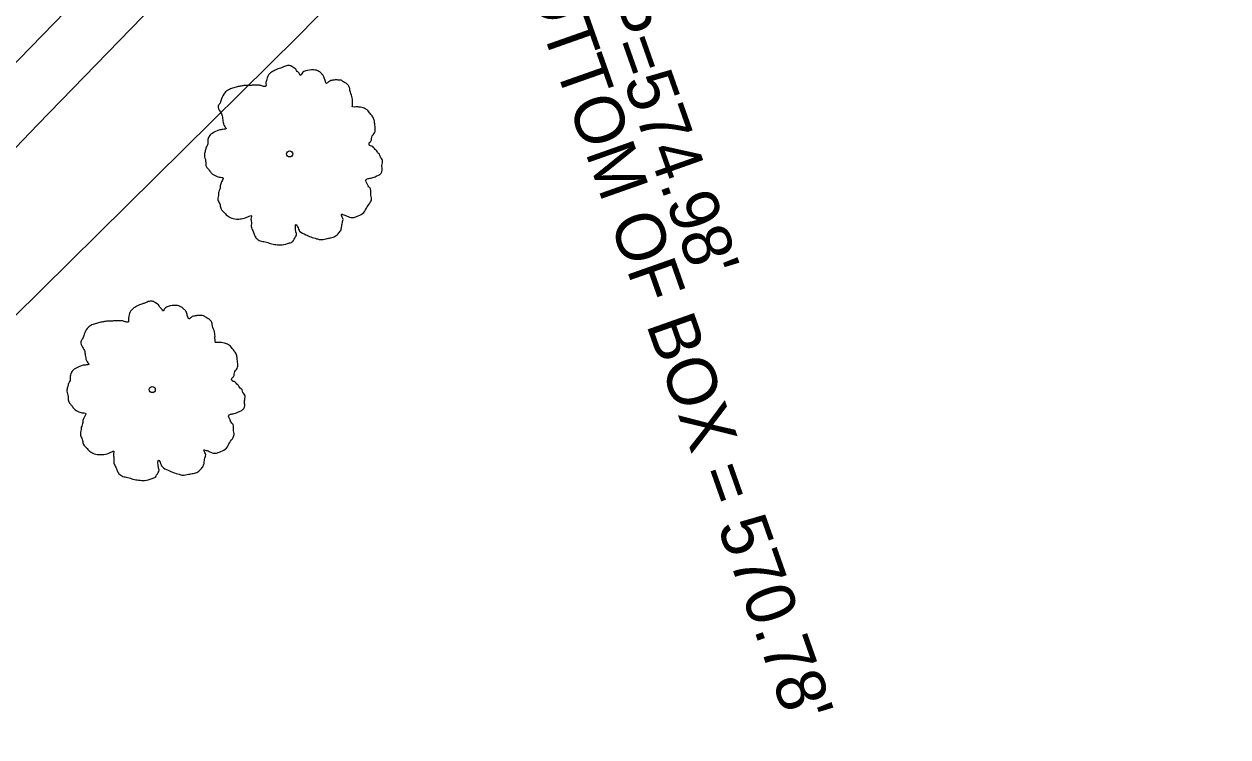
# Model space of a CAD drawing. Extents: x 2004847 to 2009016, y 1134161 to 1140101.
# Drawn here: x 2008246.9 to 2008344.8, y 1139421.2 to 1139479.2 of the extents above; entities that cross this region are included whole.
import ezdxf

# ---------------------------------------------------------------- set-up
doc = ezdxf.new("R2010")
doc.units = 0
for name, color, linetype in [('RD_EX_Conc', 7, 'Continuous'), ('RD_EX_DR_Inlet_txCode', 7, 'Continuous'), ('RD_EX_VEG', 7, 'Continuous')]:
    doc.layers.add(name, color=color, linetype=linetype)

msp = doc.modelspace()

# ---------------------------------------------------------------- linework, layer by layer
at = {"layer": 'RD_EX_Conc'}
for points in [[(2008321.411, 1139545.804), (2008310.877, 1139535.196), (2008300.368, 1139524.489), (2008289.885, 1139513.771), (2008279.393, 1139503.086), (2008268.931, 1139492.374), (2008258.431, 1139481.764), (2008248.004, 1139471.024), (2008237.636, 1139460.225), (2008227.509, 1139449.571), (2008217.402, 1139438.786), (2008207.395, 1139427.906), (2008202.961, 1139423.051), (2008201.333, 1139421.68), (2008198.959, 1139420.07), (2008190.968, 1139414.867), (2008184.164, 1139410.721), (2008181.158, 1139407.25), (2008177.744, 1139401.91), (2008173.509, 1139394.642), (2008169.621, 1139389.646)], [(2008307.425, 1139538.568), (2008296.932, 1139527.849), (2008286.451, 1139517.133), (2008275.958, 1139506.447), (2008265.496, 1139495.734), (2008254.989, 1139485.117), (2008244.551, 1139474.384), (2008234.182, 1139463.585), (2008224.01, 1139452.902), (2008213.877, 1139442.09), (2008203.845, 1139431.182), (2008199.336, 1139426.21), (2008198.333, 1139425.289), (2008196.183, 1139423.915), (2008188.705, 1139419.127), (2008180.391, 1139413.694), (2008176.664, 1139409.868)]]:
    msp.add_lwpolyline(points, dxfattribs=at)
at = {"layer": 'RD_EX_VEG'}
msp.add_lwpolyline([(2008203.453, 1139394.864), (2008204.179, 1139411.342), (2008234.391, 1139443.828), (2008269.155, 1139478.185), (2008304.9, 1139514.624), (2008338.337, 1139548.317), (2008373.674, 1139581.356), (2008403.412, 1139605.514), (2008431.878, 1139620.757), (2008464.924, 1139649.942)], dxfattribs=at)
for centre, radius in [((2008268.497, 1139468.621), 0.25), ((2008268.484, 1139468.602), 0.0001), ((2008257.314, 1139449.44), 0.25), ((2008257.301, 1139449.421), 0.0001)]:
    msp.add_circle(centre, radius, dxfattribs=at)
for points in [[(2008268.629, 1139475.788), (2008268.329, 1139475.813), (2008268.004, 1139475.713), (2008267.754, 1139475.613), (2008267.529, 1139475.538), (2008267.305, 1139475.438), (2008267.005, 1139475.264), (2008266.78, 1139475.064), (2008266.655, 1139474.814), (2008266.605, 1139474.589), (2008266.555, 1139474.314), (2008266.555, 1139474.139), (2008266.43, 1139474.114), (2008266.28, 1139474.139), (2008266.03, 1139474.214), (2008265.78, 1139474.214), (2008265.53, 1139474.214), (2008265.18, 1139474.189), (2008264.831, 1139474.189), (2008264.556, 1139474.139), (2008264.231, 1139474.089), (2008263.856, 1139473.964), (2008263.506, 1139473.839), (2008263.206, 1139473.589), (2008262.956, 1139473.114), (2008262.831, 1139472.765), (2008262.682, 1139472.515), (2008262.831, 1139472.065), (2008263.006, 1139471.715), (2008263.031, 1139471.515), (2008263.106, 1139471.09), (2008263.206, 1139470.865), (2008263.331, 1139470.665), (2008263.256, 1139470.641), (2008262.881, 1139470.591), (2008262.582, 1139470.491), (2008262.157, 1139470.266), (2008261.932, 1139470.041), (2008261.832, 1139469.716), (2008261.807, 1139469.366), (2008261.707, 1139469.166), (2008261.632, 1139468.891), (2008261.607, 1139468.816), (2008261.557, 1139468.491), (2008261.657, 1139468.042), (2008261.682, 1139467.692), (2008261.807, 1139467.467), (2008261.957, 1139467.292), (2008262.132, 1139467.042), (2008262.532, 1139466.817), (2008262.856, 1139466.717), (2008263.056, 1139466.692), (2008262.881, 1139466.192), (2008262.831, 1139465.843), (2008262.707, 1139465.443), (2008262.707, 1139465.368), (2008262.657, 1139464.893), (2008262.806, 1139464.568), (2008262.881, 1139464.193), (2008263.056, 1139463.968), (2008263.331, 1139463.669), (2008263.656, 1139463.444), (2008264.156, 1139463.319), (2008264.556, 1139463.344), (2008265.131, 1139463.519), (2008265.38, 1139463.594), (2008265.355, 1139463.419), (2008265.38, 1139463.044), (2008265.38, 1139462.619), (2008265.53, 1139462.294), (2008265.63, 1139462.019), (2008265.78, 1139461.769), (2008266.105, 1139461.545), (2008266.505, 1139461.47), (2008266.93, 1139461.32), (2008267.38, 1139461.245), (2008267.879, 1139461.22), (2008268.479, 1139461.37), (2008268.754, 1139461.495), (2008268.854, 1139461.669), (2008269.054, 1139462.044), (2008269.004, 1139462.269), (2008269.029, 1139462.869), (2008269.129, 1139462.694), (2008269.304, 1139462.344), (2008269.803, 1139462.044), (2008270.203, 1139461.869), (2008270.678, 1139461.719), (2008270.978, 1139461.644), (2008271.453, 1139461.719), (2008271.828, 1139461.794), (2008272.202, 1139461.919), (2008272.502, 1139462.194), (2008272.677, 1139462.469), (2008272.727, 1139462.744), (2008272.802, 1139463.119), (2008272.852, 1139463.294)], [(2008272.852, 1139463.294), (2008272.777, 1139463.469), (2008272.727, 1139463.719), (2008272.802, 1139463.694), (2008272.977, 1139463.644), (2008273.252, 1139463.519), (2008273.477, 1139463.444), (2008273.802, 1139463.469), (2008274.077, 1139463.569), (2008274.526, 1139463.844), (2008274.801, 1139464.318), (2008275.076, 1139464.718), (2008275.151, 1139465.043), (2008275.101, 1139465.268), (2008275.076, 1139465.768), (2008274.876, 1139466.018), (2008274.826, 1139466.142), (2008274.726, 1139466.542), (2008274.801, 1139466.592), (2008275.076, 1139466.642), (2008275.451, 1139466.767), (2008275.726, 1139466.892), (2008275.951, 1139467.067), (2008276.026, 1139467.292), (2008276.001, 1139467.692), (2008276.051, 1139468.092), (2008275.976, 1139468.242), (2008275.876, 1139468.391), (2008275.801, 1139468.591), (2008275.651, 1139468.741), (2008275.551, 1139468.891), (2008275.451, 1139468.991), (2008275.326, 1139469.141), (2008275.151, 1139469.266), (2008275.001, 1139469.316), (2008274.951, 1139469.466), (2008275.101, 1139469.666), (2008275.151, 1139469.766), (2008275.176, 1139469.991), (2008275.401, 1139470.341), (2008275.451, 1139470.74), (2008275.401, 1139471.165), (2008275.351, 1139471.44), (2008275.201, 1139471.715), (2008275.001, 1139471.965), (2008274.876, 1139472.14), (2008274.701, 1139472.265), (2008274.376, 1139472.39), (2008274.127, 1139472.44), (2008273.777, 1139472.44), (2008273.577, 1139472.49), (2008273.602, 1139472.54), (2008273.602, 1139472.69), (2008273.602, 1139472.965), (2008273.527, 1139473.414), (2008273.377, 1139473.914), (2008273.377, 1139473.939), (2008273.277, 1139474.189), (2008273.052, 1139474.389), (2008272.877, 1139474.489), (2008272.677, 1139474.614), (2008272.427, 1139474.639), (2008272.127, 1139474.639), (2008271.853, 1139474.589), (2008271.653, 1139474.489), (2008271.478, 1139474.364), (2008271.403, 1139474.514), (2008271.303, 1139474.814), (2008271.253, 1139474.964), (2008271.103, 1139475.139), (2008270.878, 1139475.338), (2008270.428, 1139475.463), (2008269.803, 1139475.388), (2008269.504, 1139475.189), (2008269.354, 1139475.014), (2008269.304, 1139475.139), (2008269.104, 1139475.338), (2008269.004, 1139475.513), (2008268.829, 1139475.638), (2008268.679, 1139475.738), (2008268.579, 1139475.788)], [(2008257.446, 1139456.607), (2008257.146, 1139456.632), (2008256.821, 1139456.532), (2008256.571, 1139456.432), (2008256.346, 1139456.357), (2008256.122, 1139456.257), (2008255.822, 1139456.083), (2008255.597, 1139455.883), (2008255.472, 1139455.633), (2008255.422, 1139455.408), (2008255.372, 1139455.133), (2008255.372, 1139454.958), (2008255.247, 1139454.933), (2008255.097, 1139454.958), (2008254.847, 1139455.033), (2008254.597, 1139455.033), (2008254.347, 1139455.033), (2008253.997, 1139455.008), (2008253.648, 1139455.008), (2008253.373, 1139454.958), (2008253.048, 1139454.908), (2008252.673, 1139454.783), (2008252.323, 1139454.658), (2008252.023, 1139454.408), (2008251.773, 1139453.933), (2008251.648, 1139453.584), (2008251.499, 1139453.334), (2008251.648, 1139452.884), (2008251.823, 1139452.534), (2008251.848, 1139452.334), (2008251.923, 1139451.909), (2008252.023, 1139451.684), (2008252.148, 1139451.484), (2008252.073, 1139451.46), (2008251.698, 1139451.41), (2008251.399, 1139451.31), (2008250.974, 1139451.085), (2008250.749, 1139450.86), (2008250.649, 1139450.535), (2008250.624, 1139450.185), (2008250.524, 1139449.985), (2008250.449, 1139449.71), (2008250.424, 1139449.635), (2008250.374, 1139449.31), (2008250.474, 1139448.861), (2008250.499, 1139448.511), (2008250.624, 1139448.286), (2008250.774, 1139448.111), (2008250.949, 1139447.861), (2008251.349, 1139447.636), (2008251.673, 1139447.536), (2008251.873, 1139447.511), (2008251.698, 1139447.011), (2008251.648, 1139446.662), (2008251.524, 1139446.262), (2008251.524, 1139446.187), (2008251.474, 1139445.712), (2008251.623, 1139445.387), (2008251.698, 1139445.012), (2008251.873, 1139444.787), (2008252.148, 1139444.488), (2008252.473, 1139444.263), (2008252.973, 1139444.138), (2008253.373, 1139444.163), (2008253.948, 1139444.338), (2008254.197, 1139444.413), (2008254.172, 1139444.238), (2008254.197, 1139443.863), (2008254.197, 1139443.438), (2008254.347, 1139443.113), (2008254.447, 1139442.838), (2008254.597, 1139442.588), (2008254.922, 1139442.364), (2008255.322, 1139442.289), (2008255.747, 1139442.139), (2008256.197, 1139442.064), (2008256.696, 1139442.039), (2008257.296, 1139442.189), (2008257.571, 1139442.314), (2008257.671, 1139442.488), (2008257.871, 1139442.863), (2008257.821, 1139443.088), (2008257.846, 1139443.688), (2008257.946, 1139443.513), (2008258.121, 1139443.163), (2008258.62, 1139442.863), (2008259.02, 1139442.688), (2008259.495, 1139442.538), (2008259.795, 1139442.463), (2008260.27, 1139442.538), (2008260.645, 1139442.613), (2008261.019, 1139442.738), (2008261.319, 1139443.013), (2008261.494, 1139443.288), (2008261.544, 1139443.563), (2008261.619, 1139443.938), (2008261.669, 1139444.113)], [(2008261.669, 1139444.113), (2008261.594, 1139444.288), (2008261.544, 1139444.538), (2008261.619, 1139444.513), (2008261.794, 1139444.463), (2008262.069, 1139444.338), (2008262.294, 1139444.263), (2008262.619, 1139444.288), (2008262.894, 1139444.388), (2008263.343, 1139444.663), (2008263.618, 1139445.137), (2008263.893, 1139445.537), (2008263.968, 1139445.862), (2008263.918, 1139446.087), (2008263.893, 1139446.587), (2008263.693, 1139446.837), (2008263.643, 1139446.961), (2008263.543, 1139447.361), (2008263.618, 1139447.411), (2008263.893, 1139447.461), (2008264.268, 1139447.586), (2008264.543, 1139447.711), (2008264.768, 1139447.886), (2008264.843, 1139448.111), (2008264.818, 1139448.511), (2008264.868, 1139448.911), (2008264.793, 1139449.061), (2008264.693, 1139449.21), (2008264.618, 1139449.41), (2008264.468, 1139449.56), (2008264.368, 1139449.71), (2008264.268, 1139449.81), (2008264.143, 1139449.96), (2008263.968, 1139450.085), (2008263.818, 1139450.135), (2008263.768, 1139450.285), (2008263.918, 1139450.485), (2008263.968, 1139450.585), (2008263.993, 1139450.81), (2008264.218, 1139451.16), (2008264.268, 1139451.559), (2008264.218, 1139451.984), (2008264.168, 1139452.259), (2008264.018, 1139452.534), (2008263.818, 1139452.784), (2008263.693, 1139452.959), (2008263.518, 1139453.084), (2008263.193, 1139453.209), (2008262.944, 1139453.259), (2008262.594, 1139453.259), (2008262.394, 1139453.309), (2008262.419, 1139453.359), (2008262.419, 1139453.509), (2008262.419, 1139453.784), (2008262.344, 1139454.233), (2008262.194, 1139454.733), (2008262.194, 1139454.758), (2008262.094, 1139455.008), (2008261.869, 1139455.208), (2008261.694, 1139455.308), (2008261.494, 1139455.433), (2008261.244, 1139455.458), (2008260.944, 1139455.458), (2008260.67, 1139455.408), (2008260.47, 1139455.308), (2008260.295, 1139455.183), (2008260.22, 1139455.333), (2008260.12, 1139455.633), (2008260.07, 1139455.783), (2008259.92, 1139455.958), (2008259.695, 1139456.157), (2008259.245, 1139456.282), (2008258.62, 1139456.207), (2008258.321, 1139456.008), (2008258.171, 1139455.833), (2008258.121, 1139455.958), (2008257.921, 1139456.157), (2008257.821, 1139456.332), (2008257.646, 1139456.457), (2008257.496, 1139456.557), (2008257.396, 1139456.607)]]:
    msp.add_spline(points, degree=3, dxfattribs=at)

# ---------------------------------------------------------------- texts
at = {"layer": 'RD_EX_DR_Inlet_txCode'}
for s, p in [("TOP=574.98'", (2008290.914, 1139487.885)), ("BOTTOM OF BOX = 570.78'", (2008286.39, 1139486.132))]:
    msp.add_text(s, height=4.00001, rotation=289.44941, dxfattribs=at).set_placement(p)

doc.saveas('drawing.dxf')
